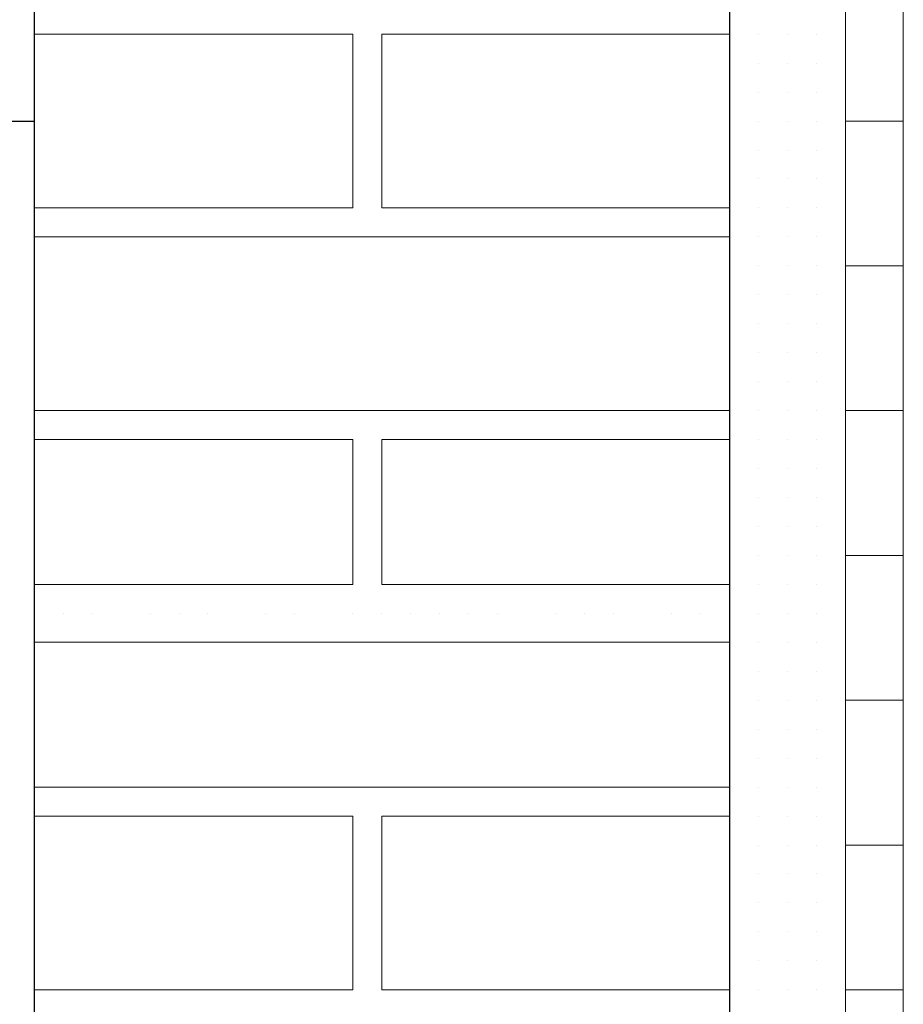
# Model space of a CAD drawing. Header units: metres. Extents: x 5.7 to 89.8, y 4 to 63.5.
# Tile 469 of 475: x 72.926 to 73.22, y 53.32 to 53.647. Entities that reach past the tile are written whole.
import ezdxf

# ---------------------------------------------------------------- set-up
doc = ezdxf.new("R2010")
doc.units = ezdxf.units.M
doc.header["$MEASUREMENT"] = 0
for name, color, linetype in [('PDF17_hatch-borshi', 7, 'Continuous'), ('PDF17_kaff', 7, 'Continuous'), ('PDF17_wall', 7, 'Continuous')]:
    doc.layers.add(name, color=color, linetype=linetype)

msp = doc.modelspace()

# ---------------------------------------------------------------- linework, layer by layer
at = {"layer": 'PDF17_hatch-borshi', "lineweight": 18}
for points in [[(72.93066, 53.58479), (73.0366, 53.58479), (73.0366, 53.64257), (72.93066, 53.64257)], [(73.16181, 53.58479), (73.04623, 53.58479), (73.04623, 53.64257), (73.16181, 53.64257)], [(73.16181, 53.64257), (73.16181, 53.64257)], [(73.16181, 53.64257), (73.16181, 53.64257)], [(73.16181, 53.64257), (73.16181, 53.64257)], [(73.16181, 53.64257), (73.16181, 53.64257)], [(73.17144, 53.64257), (73.17144, 53.64257)], [(73.17144, 53.64257), (73.17144, 53.64257)], [(73.17144, 53.64257), (73.17144, 53.64257)], [(73.17144, 53.64257), (73.17144, 53.64257)], [(73.18107, 53.64257), (73.18107, 53.64257)], [(73.18107, 53.64257), (73.18107, 53.64257)], [(73.18107, 53.64257), (73.18107, 53.64257)], [(73.18107, 53.64257), (73.18107, 53.64257)], [(73.1907, 53.64257), (73.1907, 53.64257)], [(73.1907, 53.64257), (73.1907, 53.64257)], [(73.1907, 53.64257), (73.1907, 53.64257)], [(73.16181, 53.63294), (73.16181, 53.63294)], [(73.17144, 53.63294), (73.17144, 53.63294)], [(73.17144, 53.63294), (73.17144, 53.63294)], [(73.17144, 53.63294), (73.17144, 53.63294)], [(73.17144, 53.63294), (73.17144, 53.63294)], [(73.18107, 53.63294), (73.18107, 53.63294)], [(73.18107, 53.63294), (73.18107, 53.63294)], [(73.18107, 53.63294), (73.18107, 53.63294)], [(73.18107, 53.63294), (73.18107, 53.63294)], [(73.1907, 53.63294), (73.1907, 53.63294)], [(73.1907, 53.63294), (73.1907, 53.63294)], [(73.1907, 53.63294), (73.1907, 53.63294)], [(73.1907, 53.63294), (73.1907, 53.63294)], [(73.1907, 53.63294), (73.1907, 53.63294)], [(73.16181, 53.62331), (73.16181, 53.62331)], [(73.16181, 53.62331), (73.16181, 53.62331)], [(73.16181, 53.62331), (73.16181, 53.62331)], [(73.17144, 53.62331), (73.17144, 53.62331)], [(73.17144, 53.62331), (73.17144, 53.62331)], [(73.17144, 53.62331), (73.17144, 53.62331)], [(73.18107, 53.62331), (73.18107, 53.62331)], [(73.18107, 53.62331), (73.18107, 53.62331)], [(73.18107, 53.62331), (73.18107, 53.62331)], [(73.18107, 53.62331), (73.18107, 53.62331)], [(73.1907, 53.62331), (73.1907, 53.62331)], [(73.1907, 53.62331), (73.1907, 53.62331)], [(73.1907, 53.62331), (73.1907, 53.62331)], [(73.20033, 53.62331), (73.20033, 53.62331)], [(72.93066, 53.61368), (72.93066, 53.61368)], [(73.16181, 53.61368), (73.16181, 53.61368)], [(73.16181, 53.61368), (73.16181, 53.61368)], [(73.16181, 53.61368), (73.16181, 53.61368)], [(73.17144, 53.61368), (73.17144, 53.61368)], [(73.17144, 53.61368), (73.17144, 53.61368)], [(73.17144, 53.61368), (73.17144, 53.61368)], [(73.18107, 53.61368), (73.18107, 53.61368)], [(73.18107, 53.61368), (73.18107, 53.61368)], [(73.18107, 53.61368), (73.18107, 53.61368)], [(73.18107, 53.61368), (73.18107, 53.61368)], [(73.1907, 53.61368), (73.1907, 53.61368)], [(73.1907, 53.61368), (73.1907, 53.61368)], [(73.1907, 53.61368), (73.1907, 53.61368)], [(73.1907, 53.61368), (73.1907, 53.61368)], [(73.20033, 53.61368), (73.20033, 53.61368)], [(72.93066, 53.60405), (72.93066, 53.60405)], [(72.93066, 53.60405), (72.93066, 53.60405)], [(73.16181, 53.60405), (73.16181, 53.60405)], [(73.16181, 53.60405), (73.16181, 53.60405)], [(73.17144, 53.60405), (73.17144, 53.60405)], [(73.17144, 53.60405), (73.17144, 53.60405)], [(73.17144, 53.60405), (73.17144, 53.60405)], [(73.17144, 53.60405), (73.17144, 53.60405)], [(73.18107, 53.60405), (73.18107, 53.60405)], [(73.18107, 53.60405), (73.18107, 53.60405)], [(73.18107, 53.60405), (73.18107, 53.60405)], [(73.18107, 53.60405), (73.18107, 53.60405)], [(73.18107, 53.60405), (73.18107, 53.60405)], [(73.1907, 53.60405), (73.1907, 53.60405)], [(73.1907, 53.60405), (73.1907, 53.60405)], [(73.1907, 53.60405), (73.1907, 53.60405)], [(73.20033, 53.60405), (73.20033, 53.60405)], [(72.93066, 53.59442), (72.93066, 53.59442)], [(72.93066, 53.59442), (72.93066, 53.59442)], [(72.93066, 53.59442), (72.93066, 53.59442)], [(72.93066, 53.59442), (72.93066, 53.59442)], [(73.16181, 53.59442), (73.16181, 53.59442)], [(73.16181, 53.59442), (73.16181, 53.59442)], [(73.17144, 53.59442), (73.17144, 53.59442)], [(73.17144, 53.59442), (73.17144, 53.59442)], [(73.17144, 53.59442), (73.17144, 53.59442)], [(73.18107, 53.59442), (73.18107, 53.59442)], [(73.18107, 53.59442), (73.18107, 53.59442)], [(73.1907, 53.59442), (73.1907, 53.59442)], [(73.1907, 53.59442), (73.1907, 53.59442)], [(73.1907, 53.59442), (73.1907, 53.59442)], [(73.1907, 53.59442), (73.1907, 53.59442)], [(72.93066, 53.58479), (72.93066, 53.58479)], [(72.93066, 53.58479), (72.93066, 53.58479)], [(72.93066, 53.58479), (72.93066, 53.58479)], [(73.16181, 53.58479), (73.16181, 53.58479)], [(73.16181, 53.58479), (73.16181, 53.58479)], [(73.17144, 53.58479), (73.17144, 53.58479)], [(73.17144, 53.58479), (73.17144, 53.58479)], [(73.17144, 53.58479), (73.17144, 53.58479)], [(73.17144, 53.58479), (73.17144, 53.58479)], [(73.18107, 53.58479), (73.18107, 53.58479)], [(73.18107, 53.58479), (73.18107, 53.58479)], [(73.18107, 53.58479), (73.18107, 53.58479)], [(73.18107, 53.58479), (73.18107, 53.58479)], [(73.18107, 53.58479), (73.18107, 53.58479)], [(73.1907, 53.58479), (73.1907, 53.58479)], [(73.1907, 53.58479), (73.1907, 53.58479)], [(73.1907, 53.58479), (73.1907, 53.58479)], [(73.20033, 53.58479), (73.20033, 53.58479)], [(73.16181, 53.57516), (72.93066, 53.57516)], [(72.93066, 53.57516), (72.93066, 53.57516)], [(72.93066, 53.57516), (72.93066, 53.57516)], [(73.16181, 53.57516), (73.16181, 53.57516)], [(73.16181, 53.57516), (73.16181, 53.57516)], [(73.16181, 53.57516), (73.16181, 53.57516)], [(73.17144, 53.57516), (73.17144, 53.57516)], [(73.17144, 53.57516), (73.17144, 53.57516)], [(73.17144, 53.57516), (73.17144, 53.57516)], [(73.17144, 53.57516), (73.17144, 53.57516)], [(73.18107, 53.57516), (73.18107, 53.57516)], [(73.18107, 53.57516), (73.18107, 53.57516)], [(73.18107, 53.57516), (73.18107, 53.57516)], [(73.1907, 53.57516), (73.1907, 53.57516)], [(73.1907, 53.57516), (73.1907, 53.57516)], [(73.1907, 53.57516), (73.1907, 53.57516)], [(73.1907, 53.57516), (73.1907, 53.57516)], [(73.20033, 53.57516), (73.20033, 53.57516)], [(72.93066, 53.56552), (72.93066, 53.56552)], [(72.93066, 53.56552), (72.93066, 53.56552)], [(72.93066, 53.56552), (72.93066, 53.56552)], [(72.93066, 53.56552), (72.93066, 53.56552)], [(73.16181, 53.56552), (73.16181, 53.56552)], [(73.16181, 53.56552), (73.16181, 53.56552)], [(73.17144, 53.56552), (73.17144, 53.56552)], [(73.17144, 53.56552), (73.17144, 53.56552)], [(73.17144, 53.56552), (73.17144, 53.56552)], [(73.18107, 53.56552), (73.18107, 53.56552)], [(73.18107, 53.56552), (73.18107, 53.56552)], [(73.18107, 53.56552), (73.18107, 53.56552)], [(73.1907, 53.56552), (73.1907, 53.56552)], [(73.1907, 53.56552), (73.1907, 53.56552)], [(73.1907, 53.56552), (73.1907, 53.56552)], [(72.93066, 53.55589), (72.93066, 53.55589)], [(72.93066, 53.55589), (72.93066, 53.55589)], [(73.16181, 53.55589), (73.16181, 53.55589)], [(73.16181, 53.55589), (73.16181, 53.55589)], [(73.16181, 53.55589), (73.16181, 53.55589)], [(73.17144, 53.55589), (73.17144, 53.55589)], [(73.17144, 53.55589), (73.17144, 53.55589)], [(73.17144, 53.55589), (73.17144, 53.55589)], [(73.17144, 53.55589), (73.17144, 53.55589)], [(73.18107, 53.55589), (73.18107, 53.55589)], [(73.18107, 53.55589), (73.18107, 53.55589)], [(73.18107, 53.55589), (73.18107, 53.55589)], [(73.18107, 53.55589), (73.18107, 53.55589)], [(73.1907, 53.55589), (73.1907, 53.55589)], [(73.1907, 53.55589), (73.1907, 53.55589)], [(73.1907, 53.55589), (73.1907, 53.55589)], [(73.1907, 53.55589), (73.1907, 53.55589)], [(73.1907, 53.55589), (73.1907, 53.55589)], [(72.93066, 53.54626), (72.93066, 53.54626)], [(72.93066, 53.54626), (72.93066, 53.54626)], [(72.93066, 53.54626), (72.93066, 53.54626)], [(72.93066, 53.54626), (72.93066, 53.54626)], [(73.16181, 53.54626), (73.16181, 53.54626)], [(73.16181, 53.54626), (73.16181, 53.54626)], [(73.17144, 53.54626), (73.17144, 53.54626)], [(73.17144, 53.54626), (73.17144, 53.54626)], [(73.17144, 53.54626), (73.17144, 53.54626)], [(73.18107, 53.54626), (73.18107, 53.54626)], [(73.18107, 53.54626), (73.18107, 53.54626)], [(73.18107, 53.54626), (73.18107, 53.54626)], [(73.1907, 53.54626), (73.1907, 53.54626)], [(73.1907, 53.54626), (73.1907, 53.54626)], [(73.1907, 53.54626), (73.1907, 53.54626)], [(73.20033, 53.54626), (73.20033, 53.54626)], [(72.93066, 53.53663), (72.93066, 53.53663)], [(72.93066, 53.53663), (72.93066, 53.53663)], [(73.16181, 53.53663), (73.16181, 53.53663)], [(73.16181, 53.53663), (73.16181, 53.53663)], [(73.17144, 53.53663), (73.17144, 53.53663)], [(73.17144, 53.53663), (73.17144, 53.53663)], [(73.17144, 53.53663), (73.17144, 53.53663)], [(73.17144, 53.53663), (73.17144, 53.53663)], [(73.18107, 53.53663), (73.18107, 53.53663)], [(73.18107, 53.53663), (73.18107, 53.53663)], [(73.18107, 53.53663), (73.18107, 53.53663)], [(73.1907, 53.53663), (73.1907, 53.53663)], [(73.1907, 53.53663), (73.1907, 53.53663)], [(73.1907, 53.53663), (73.1907, 53.53663)], [(73.1907, 53.53663), (73.1907, 53.53663)], [(73.1907, 53.53663), (73.1907, 53.53663)], [(72.93066, 53.527), (72.93066, 53.527)], [(72.93066, 53.527), (72.93066, 53.527)], [(72.93066, 53.527), (72.93066, 53.527)], [(73.16181, 53.527), (73.16181, 53.527)], [(73.16181, 53.527), (73.16181, 53.527)], [(73.17144, 53.527), (73.17144, 53.527)], [(73.17144, 53.527), (73.17144, 53.527)], [(73.17144, 53.527), (73.17144, 53.527)], [(73.18107, 53.527), (73.18107, 53.527)], [(73.18107, 53.527), (73.18107, 53.527)], [(73.18107, 53.527), (73.18107, 53.527)], [(73.1907, 53.527), (73.1907, 53.527)], [(73.1907, 53.527), (73.1907, 53.527)], [(73.16181, 53.51737), (72.93066, 53.51737)], [(72.93066, 53.51737), (72.93066, 53.51737)], [(72.93066, 53.51737), (72.93066, 53.51737)], [(72.94029, 53.51737), (72.94029, 53.51737)], [(72.94029, 53.51737), (72.94029, 53.51737)], [(72.94992, 53.51737), (72.94992, 53.51737)], [(72.95955, 53.51737), (72.95955, 53.51737)], [(72.97881, 53.51737), (72.97881, 53.51737)], [(72.98844, 53.51737), (72.98844, 53.51737)], [(73.00771, 53.51737), (73.00771, 53.51737)], [(73.01734, 53.51737), (73.01734, 53.51737)], [(73.01734, 53.51737), (73.01734, 53.51737)], [(73.02697, 53.51737), (73.02697, 53.51737)], [(73.0366, 53.51737), (73.0366, 53.51737)], [(73.04623, 53.51737), (73.04623, 53.51737)], [(73.04623, 53.51737), (73.04623, 53.51737)], [(73.05586, 53.51737), (73.05586, 53.51737)], [(73.05586, 53.51737), (73.05586, 53.51737)], [(73.06549, 53.51737), (73.06549, 53.51737)], [(73.07512, 53.51737), (73.07512, 53.51737)], [(73.08476, 53.51737), (73.08476, 53.51737)], [(73.09439, 53.51737), (73.09439, 53.51737)], [(73.11365, 53.51737), (73.11365, 53.51737)], [(73.12328, 53.51737), (73.12328, 53.51737)], [(73.14254, 53.51737), (73.14254, 53.51737)], [(73.15217, 53.51737), (73.15217, 53.51737)], [(73.16181, 53.51737), (73.16181, 53.51737)], [(73.16181, 53.51737), (73.16181, 53.51737)], [(73.16181, 53.51737), (73.16181, 53.51737)], [(73.16181, 53.51737), (73.16181, 53.51737)], [(73.17144, 53.51737), (73.17144, 53.51737)], [(73.17144, 53.51737), (73.17144, 53.51737)], [(73.17144, 53.51737), (73.17144, 53.51737)], [(73.17144, 53.51737), (73.17144, 53.51737)], [(73.18107, 53.51737), (73.18107, 53.51737)], [(73.18107, 53.51737), (73.18107, 53.51737)], [(73.18107, 53.51737), (73.18107, 53.51737)], [(73.1907, 53.51737), (73.1907, 53.51737)], [(73.1907, 53.51737), (73.1907, 53.51737)], [(73.1907, 53.51737), (73.1907, 53.51737)], [(73.1907, 53.51737), (73.1907, 53.51737)], [(72.93066, 53.45958), (73.0366, 53.45958), (73.0366, 53.50774), (72.93066, 53.50774)], [(72.93066, 53.50774), (72.93066, 53.50774)], [(72.93066, 53.50774), (72.93066, 53.50774)], [(72.95955, 53.50774), (72.95955, 53.50774)], [(72.98844, 53.50774), (72.98844, 53.50774)], [(72.98844, 53.50774), (72.98844, 53.50774)], [(72.99808, 53.50774), (72.99808, 53.50774)], [(73.00771, 53.50774), (73.00771, 53.50774)], [(73.01734, 53.50774), (73.01734, 53.50774)], [(73.01734, 53.50774), (73.01734, 53.50774)], [(73.0366, 53.50774), (73.0366, 53.50774)], [(73.16181, 53.50774), (73.04623, 53.50774), (73.04623, 53.45958), (73.16181, 53.45958)], [(73.04623, 53.50774), (73.04623, 53.50774)], [(73.06549, 53.50774), (73.06549, 53.50774)], [(73.06549, 53.50774), (73.06549, 53.50774)], [(73.09439, 53.50774), (73.09439, 53.50774)], [(73.11365, 53.50774), (73.11365, 53.50774)], [(73.12328, 53.50774), (73.12328, 53.50774)], [(73.13291, 53.50774), (73.13291, 53.50774)], [(73.15217, 53.50774), (73.15217, 53.50774)], [(73.15217, 53.50774), (73.15217, 53.50774)], [(73.15217, 53.50774), (73.15217, 53.50774)], [(73.16181, 53.50774), (73.16181, 53.50774)], [(73.16181, 53.50774), (73.16181, 53.50774)], [(73.17144, 53.50774), (73.17144, 53.50774)], [(73.17144, 53.50774), (73.17144, 53.50774)], [(73.17144, 53.50774), (73.17144, 53.50774)], [(73.17144, 53.50774), (73.17144, 53.50774)], [(73.18107, 53.50774), (73.18107, 53.50774)], [(73.18107, 53.50774), (73.18107, 53.50774)], [(73.18107, 53.50774), (73.18107, 53.50774)], [(73.18107, 53.50774), (73.18107, 53.50774)], [(73.1907, 53.50774), (73.1907, 53.50774)], [(73.1907, 53.50774), (73.1907, 53.50774)], [(73.1907, 53.50774), (73.1907, 53.50774)], [(73.20033, 53.50774), (73.20033, 53.50774)], [(72.93066, 53.49811), (72.93066, 53.49811)], [(73.04623, 53.49811), (73.04623, 53.49811)], [(73.16181, 53.49811), (73.16181, 53.49811)], [(73.16181, 53.49811), (73.16181, 53.49811)], [(73.16181, 53.49811), (73.16181, 53.49811)], [(73.17144, 53.49811), (73.17144, 53.49811)], [(73.17144, 53.49811), (73.17144, 53.49811)], [(73.17144, 53.49811), (73.17144, 53.49811)], [(73.17144, 53.49811), (73.17144, 53.49811)], [(73.17144, 53.49811), (73.17144, 53.49811)], [(73.18107, 53.49811), (73.18107, 53.49811)], [(73.18107, 53.49811), (73.18107, 53.49811)], [(73.18107, 53.49811), (73.18107, 53.49811)], [(73.1907, 53.49811), (73.1907, 53.49811)], [(73.1907, 53.49811), (73.1907, 53.49811)], [(73.1907, 53.49811), (73.1907, 53.49811)], [(72.93066, 53.48847), (72.93066, 53.48847)], [(72.93066, 53.48847), (72.93066, 53.48847)], [(72.93066, 53.48847), (72.93066, 53.48847)], [(73.0366, 53.48847), (73.0366, 53.48847)], [(73.0366, 53.48847), (73.0366, 53.48847)], [(73.04623, 53.48847), (73.04623, 53.48847)], [(73.16181, 53.48847), (73.16181, 53.48847)], [(73.16181, 53.48847), (73.16181, 53.48847)], [(73.17144, 53.48847), (73.17144, 53.48847)], [(73.17144, 53.48847), (73.17144, 53.48847)], [(73.17144, 53.48847), (73.17144, 53.48847)], [(73.17144, 53.48847), (73.17144, 53.48847)], [(73.17144, 53.48847), (73.17144, 53.48847)], [(73.18107, 53.48847), (73.18107, 53.48847)], [(73.18107, 53.48847), (73.18107, 53.48847)], [(73.18107, 53.48847), (73.18107, 53.48847)], [(73.18107, 53.48847), (73.18107, 53.48847)], [(73.1907, 53.48847), (73.1907, 53.48847)], [(73.1907, 53.48847), (73.1907, 53.48847)], [(73.1907, 53.48847), (73.1907, 53.48847)], [(73.1907, 53.48847), (73.1907, 53.48847)], [(72.93066, 53.47884), (72.93066, 53.47884)], [(72.93066, 53.47884), (72.93066, 53.47884)], [(73.0366, 53.47884), (73.0366, 53.47884)], [(73.04623, 53.47884), (73.04623, 53.47884)], [(73.04623, 53.47884), (73.04623, 53.47884)], [(73.16181, 53.47884), (73.16181, 53.47884)], [(73.16181, 53.47884), (73.16181, 53.47884)], [(73.17144, 53.47884), (73.17144, 53.47884)], [(73.17144, 53.47884), (73.17144, 53.47884)], [(73.17144, 53.47884), (73.17144, 53.47884)], [(73.18107, 53.47884), (73.18107, 53.47884)], [(73.18107, 53.47884), (73.18107, 53.47884)], [(73.18107, 53.47884), (73.18107, 53.47884)], [(73.18107, 53.47884), (73.18107, 53.47884)], [(73.1907, 53.47884), (73.1907, 53.47884)], [(73.1907, 53.47884), (73.1907, 53.47884)], [(73.1907, 53.47884), (73.1907, 53.47884)], [(73.20033, 53.47884), (73.20033, 53.47884)], [(72.93066, 53.46921), (72.93066, 53.46921)], [(73.17144, 53.46921), (73.17144, 53.46921)], [(73.17144, 53.46921), (73.17144, 53.46921)], [(73.17144, 53.46921), (73.17144, 53.46921)], [(73.18107, 53.46921), (73.18107, 53.46921)], [(73.18107, 53.46921), (73.18107, 53.46921)], [(73.18107, 53.46921), (73.18107, 53.46921)], [(73.1907, 53.46921), (73.1907, 53.46921)], [(73.1907, 53.46921), (73.1907, 53.46921)], [(73.1907, 53.46921), (73.1907, 53.46921)], [(73.1907, 53.46921), (73.1907, 53.46921)], [(73.20033, 53.46921), (73.20033, 53.46921)], [(72.93066, 53.45958), (72.93066, 53.45958)], [(72.93066, 53.45958), (72.93066, 53.45958)], [(72.93066, 53.45958), (72.93066, 53.45958)], [(73.0366, 53.45958), (73.0366, 53.45958)], [(73.04623, 53.45958), (73.04623, 53.45958)], [(73.04623, 53.45958), (73.04623, 53.45958)], [(73.04623, 53.45958), (73.04623, 53.45958)], [(73.16181, 53.45958), (73.16181, 53.45958)], [(73.16181, 53.45958), (73.16181, 53.45958)], [(73.16181, 53.45958), (73.16181, 53.45958)], [(73.17144, 53.45958), (73.17144, 53.45958)], [(73.17144, 53.45958), (73.17144, 53.45958)], [(73.18107, 53.45958), (73.18107, 53.45958)], [(73.18107, 53.45958), (73.18107, 53.45958)], [(73.18107, 53.45958), (73.18107, 53.45958)], [(73.18107, 53.45958), (73.18107, 53.45958)], [(73.1907, 53.45958), (73.1907, 53.45958)], [(73.1907, 53.45958), (73.1907, 53.45958)], [(73.1907, 53.45958), (73.1907, 53.45958)], [(72.93066, 53.44995), (72.93066, 53.44995)], [(72.94029, 53.44995), (72.94029, 53.44995)], [(72.94992, 53.44995), (72.94992, 53.44995)], [(72.94992, 53.44995), (72.94992, 53.44995)], [(72.96918, 53.44995), (72.96918, 53.44995)], [(72.97881, 53.44995), (72.97881, 53.44995)], [(72.97881, 53.44995), (72.97881, 53.44995)], [(72.98844, 53.44995), (72.98844, 53.44995)], [(73.00771, 53.44995), (73.00771, 53.44995)], [(73.00771, 53.44995), (73.00771, 53.44995)], [(73.01734, 53.44995), (73.01734, 53.44995)], [(73.01734, 53.44995), (73.01734, 53.44995)], [(73.0366, 53.44995), (73.0366, 53.44995)], [(73.0366, 53.44995), (73.0366, 53.44995)], [(73.0366, 53.44995), (73.0366, 53.44995)], [(73.04623, 53.44995), (73.04623, 53.44995)], [(73.04623, 53.44995), (73.04623, 53.44995)], [(73.05586, 53.44995), (73.05586, 53.44995)], [(73.05586, 53.44995), (73.05586, 53.44995)], [(73.06549, 53.44995), (73.06549, 53.44995)], [(73.06549, 53.44995), (73.06549, 53.44995)], [(73.07512, 53.44995), (73.07512, 53.44995)], [(73.07512, 53.44995), (73.07512, 53.44995)], [(73.08476, 53.44995), (73.08476, 53.44995)], [(73.08476, 53.44995), (73.08476, 53.44995)], [(73.08476, 53.44995), (73.08476, 53.44995)], [(73.10402, 53.44995), (73.10402, 53.44995)], [(73.11365, 53.44995), (73.11365, 53.44995)], [(73.12328, 53.44995), (73.12328, 53.44995)], [(73.12328, 53.44995), (73.12328, 53.44995)], [(73.14254, 53.44995), (73.14254, 53.44995)], [(73.14254, 53.44995), (73.14254, 53.44995)], [(73.15217, 53.44995), (73.15217, 53.44995)], [(73.16181, 53.44995), (73.16181, 53.44995)], [(73.16181, 53.44995), (73.16181, 53.44995)], [(73.17144, 53.44995), (73.17144, 53.44995)], [(73.17144, 53.44995), (73.17144, 53.44995)], [(73.17144, 53.44995), (73.17144, 53.44995)], [(73.17144, 53.44995), (73.17144, 53.44995)], [(73.18107, 53.44995), (73.18107, 53.44995)], [(73.18107, 53.44995), (73.18107, 53.44995)], [(73.18107, 53.44995), (73.18107, 53.44995)], [(73.18107, 53.44995), (73.18107, 53.44995)], [(73.1907, 53.44995), (73.1907, 53.44995)], [(73.1907, 53.44995), (73.1907, 53.44995)], [(73.1907, 53.44995), (73.1907, 53.44995)], [(73.1907, 53.44995), (73.1907, 53.44995)], [(73.1907, 53.44995), (73.1907, 53.44995)], [(73.20033, 53.44995), (73.20033, 53.44995)], [(72.93066, 53.44032), (73.16181, 53.44032)], [(72.93066, 53.44032), (72.93066, 53.44032)], [(72.93066, 53.44032), (72.93066, 53.44032)], [(72.93066, 53.44032), (72.93066, 53.44032)], [(72.93066, 53.44032), (72.93066, 53.44032)], [(72.94992, 53.44032), (72.94992, 53.44032)], [(72.98844, 53.44032), (72.98844, 53.44032)], [(72.99808, 53.44032), (72.99808, 53.44032)], [(73.00771, 53.44032), (73.00771, 53.44032)], [(73.02697, 53.44032), (73.02697, 53.44032)], [(73.05586, 53.44032), (73.05586, 53.44032)], [(73.11365, 53.44032), (73.11365, 53.44032)], [(73.13291, 53.44032), (73.13291, 53.44032)], [(73.15217, 53.44032), (73.15217, 53.44032)], [(73.16181, 53.44032), (73.16181, 53.44032)], [(73.16181, 53.44032), (73.16181, 53.44032)], [(73.17144, 53.44032), (73.17144, 53.44032)], [(73.17144, 53.44032), (73.17144, 53.44032)], [(73.18107, 53.44032), (73.18107, 53.44032)], [(73.18107, 53.44032), (73.18107, 53.44032)], [(73.18107, 53.44032), (73.18107, 53.44032)], [(73.1907, 53.44032), (73.1907, 53.44032)], [(73.1907, 53.44032), (73.1907, 53.44032)], [(73.1907, 53.44032), (73.1907, 53.44032)], [(72.93066, 53.43069), (72.93066, 53.43069)], [(72.93066, 53.43069), (72.93066, 53.43069)], [(73.16181, 53.43069), (73.16181, 53.43069)], [(73.17144, 53.43069), (73.17144, 53.43069)], [(73.17144, 53.43069), (73.17144, 53.43069)], [(73.17144, 53.43069), (73.17144, 53.43069)], [(73.17144, 53.43069), (73.17144, 53.43069)], [(73.17144, 53.43069), (73.17144, 53.43069)], [(73.18107, 53.43069), (73.18107, 53.43069)], [(73.18107, 53.43069), (73.18107, 53.43069)], [(73.18107, 53.43069), (73.18107, 53.43069)], [(73.18107, 53.43069), (73.18107, 53.43069)], [(73.1907, 53.43069), (73.1907, 53.43069)], [(73.1907, 53.43069), (73.1907, 53.43069)], [(73.1907, 53.43069), (73.1907, 53.43069)], [(72.93066, 53.42106), (72.93066, 53.42106)], [(72.93066, 53.42106), (72.93066, 53.42106)], [(72.93066, 53.42106), (72.93066, 53.42106)], [(73.16181, 53.42106), (73.16181, 53.42106)], [(73.16181, 53.42106), (73.16181, 53.42106)], [(73.16181, 53.42106), (73.16181, 53.42106)], [(73.17144, 53.42106), (73.17144, 53.42106)], [(73.17144, 53.42106), (73.17144, 53.42106)], [(73.17144, 53.42106), (73.17144, 53.42106)], [(73.17144, 53.42106), (73.17144, 53.42106)], [(73.18107, 53.42106), (73.18107, 53.42106)], [(73.18107, 53.42106), (73.18107, 53.42106)], [(73.18107, 53.42106), (73.18107, 53.42106)], [(73.18107, 53.42106), (73.18107, 53.42106)], [(73.18107, 53.42106), (73.18107, 53.42106)], [(73.1907, 53.42106), (73.1907, 53.42106)], [(73.1907, 53.42106), (73.1907, 53.42106)], [(73.1907, 53.42106), (73.1907, 53.42106)], [(73.1907, 53.42106), (73.1907, 53.42106)], [(73.20033, 53.42106), (73.20033, 53.42106)], [(72.93066, 53.41142), (72.93066, 53.41142)], [(73.16181, 53.41142), (73.16181, 53.41142)], [(73.17144, 53.41142), (73.17144, 53.41142)], [(73.17144, 53.41142), (73.17144, 53.41142)], [(73.18107, 53.41142), (73.18107, 53.41142)], [(73.18107, 53.41142), (73.18107, 53.41142)], [(73.18107, 53.41142), (73.18107, 53.41142)], [(73.1907, 53.41142), (73.1907, 53.41142)], [(73.1907, 53.41142), (73.1907, 53.41142)], [(73.1907, 53.41142), (73.1907, 53.41142)], [(73.1907, 53.41142), (73.1907, 53.41142)], [(72.93066, 53.40179), (72.93066, 53.40179)], [(72.93066, 53.40179), (72.93066, 53.40179)], [(72.93066, 53.40179), (72.93066, 53.40179)], [(73.16181, 53.40179), (73.16181, 53.40179)], [(73.16181, 53.40179), (73.16181, 53.40179)], [(73.16181, 53.40179), (73.16181, 53.40179)], [(73.16181, 53.40179), (73.16181, 53.40179)], [(73.17144, 53.40179), (73.17144, 53.40179)], [(73.17144, 53.40179), (73.17144, 53.40179)], [(73.17144, 53.40179), (73.17144, 53.40179)], [(73.17144, 53.40179), (73.17144, 53.40179)], [(73.18107, 53.40179), (73.18107, 53.40179)], [(73.18107, 53.40179), (73.18107, 53.40179)], [(73.18107, 53.40179), (73.18107, 53.40179)], [(73.18107, 53.40179), (73.18107, 53.40179)], [(73.1907, 53.40179), (73.1907, 53.40179)], [(73.1907, 53.40179), (73.1907, 53.40179)], [(73.1907, 53.40179), (73.1907, 53.40179)], [(73.16181, 53.39216), (72.93066, 53.39216)], [(72.93066, 53.39216), (72.93066, 53.39216)], [(72.93066, 53.39216), (72.93066, 53.39216)], [(72.93066, 53.39216), (72.93066, 53.39216)], [(73.02697, 53.39216), (73.02697, 53.39216)], [(73.05586, 53.39216), (73.05586, 53.39216)], [(73.05586, 53.39216), (73.05586, 53.39216)], [(73.06549, 53.39216), (73.06549, 53.39216)], [(73.07512, 53.39216), (73.07512, 53.39216)], [(73.09439, 53.39216), (73.09439, 53.39216)], [(73.12328, 53.39216), (73.12328, 53.39216)], [(73.14254, 53.39216), (73.14254, 53.39216)], [(73.16181, 53.39216), (73.16181, 53.39216)], [(73.16181, 53.39216), (73.16181, 53.39216)], [(73.17144, 53.39216), (73.17144, 53.39216)], [(73.17144, 53.39216), (73.17144, 53.39216)], [(73.17144, 53.39216), (73.17144, 53.39216)], [(73.17144, 53.39216), (73.17144, 53.39216)], [(73.18107, 53.39216), (73.18107, 53.39216)], [(73.18107, 53.39216), (73.18107, 53.39216)], [(73.18107, 53.39216), (73.18107, 53.39216)], [(73.1907, 53.39216), (73.1907, 53.39216)], [(73.1907, 53.39216), (73.1907, 53.39216)], [(73.1907, 53.39216), (73.1907, 53.39216)], [(73.1907, 53.39216), (73.1907, 53.39216)], [(72.93066, 53.32474), (73.0366, 53.32474), (73.0366, 53.38253), (72.93066, 53.38253)], [(72.93066, 53.38253), (72.93066, 53.38253)], [(72.93066, 53.38253), (72.93066, 53.38253)], [(72.93066, 53.38253), (72.93066, 53.38253)], [(72.94029, 53.38253), (72.94029, 53.38253)], [(72.94029, 53.38253), (72.94029, 53.38253)], [(72.94992, 53.38253), (72.94992, 53.38253)], [(72.95955, 53.38253), (72.95955, 53.38253)], [(72.95955, 53.38253), (72.95955, 53.38253)], [(72.97881, 53.38253), (72.97881, 53.38253)], [(72.98844, 53.38253), (72.98844, 53.38253)], [(72.98844, 53.38253), (72.98844, 53.38253)], [(72.98844, 53.38253), (72.98844, 53.38253)], [(72.99808, 53.38253), (72.99808, 53.38253)], [(73.00771, 53.38253), (73.00771, 53.38253)], [(73.00771, 53.38253), (73.00771, 53.38253)], [(73.01734, 53.38253), (73.01734, 53.38253)], [(73.01734, 53.38253), (73.01734, 53.38253)], [(73.01734, 53.38253), (73.01734, 53.38253)], [(73.0366, 53.38253), (73.0366, 53.38253)], [(73.0366, 53.38253), (73.0366, 53.38253)], [(73.16181, 53.32474), (73.04623, 53.32474), (73.04623, 53.38253), (73.16181, 53.38253)], [(73.04623, 53.38253), (73.04623, 53.38253)], [(73.04623, 53.38253), (73.04623, 53.38253)], [(73.04623, 53.38253), (73.04623, 53.38253)], [(73.06549, 53.38253), (73.06549, 53.38253)], [(73.06549, 53.38253), (73.06549, 53.38253)], [(73.08476, 53.38253), (73.08476, 53.38253)], [(73.09439, 53.38253), (73.09439, 53.38253)], [(73.11365, 53.38253), (73.11365, 53.38253)], [(73.11365, 53.38253), (73.11365, 53.38253)], [(73.12328, 53.38253), (73.12328, 53.38253)], [(73.13291, 53.38253), (73.13291, 53.38253)], [(73.15217, 53.38253), (73.15217, 53.38253)], [(73.15217, 53.38253), (73.15217, 53.38253)], [(73.15217, 53.38253), (73.15217, 53.38253)], [(73.16181, 53.38253), (73.16181, 53.38253)], [(73.16181, 53.38253), (73.16181, 53.38253)], [(73.16181, 53.38253), (73.16181, 53.38253)], [(73.17144, 53.38253), (73.17144, 53.38253)], [(73.17144, 53.38253), (73.17144, 53.38253)], [(73.17144, 53.38253), (73.17144, 53.38253)], [(73.17144, 53.38253), (73.17144, 53.38253)], [(73.18107, 53.38253), (73.18107, 53.38253)], [(73.18107, 53.38253), (73.18107, 53.38253)], [(73.18107, 53.38253), (73.18107, 53.38253)], [(73.18107, 53.38253), (73.18107, 53.38253)], [(73.1907, 53.38253), (73.1907, 53.38253)], [(73.1907, 53.38253), (73.1907, 53.38253)], [(73.1907, 53.38253), (73.1907, 53.38253)], [(73.1907, 53.38253), (73.1907, 53.38253)], [(72.93066, 53.3729), (72.93066, 53.3729)], [(72.93066, 53.3729), (72.93066, 53.3729)], [(72.93066, 53.3729), (72.93066, 53.3729)], [(73.16181, 53.3729), (73.16181, 53.3729)], [(73.16181, 53.3729), (73.16181, 53.3729)], [(73.17144, 53.3729), (73.17144, 53.3729)], [(73.17144, 53.3729), (73.17144, 53.3729)], [(73.17144, 53.3729), (73.17144, 53.3729)], [(73.17144, 53.3729), (73.17144, 53.3729)], [(73.18107, 53.3729), (73.18107, 53.3729)], [(73.18107, 53.3729), (73.18107, 53.3729)], [(73.1907, 53.3729), (73.1907, 53.3729)], [(73.1907, 53.3729), (73.1907, 53.3729)], [(73.1907, 53.3729), (73.1907, 53.3729)], [(72.93066, 53.36327), (72.93066, 53.36327)], [(72.93066, 53.36327), (72.93066, 53.36327)], [(73.0366, 53.36327), (73.0366, 53.36327)], [(73.0366, 53.36327), (73.0366, 53.36327)], [(73.04623, 53.36327), (73.04623, 53.36327)], [(73.04623, 53.36327), (73.04623, 53.36327)], [(73.16181, 53.36327), (73.16181, 53.36327)], [(73.16181, 53.36327), (73.16181, 53.36327)], [(73.16181, 53.36327), (73.16181, 53.36327)], [(73.16181, 53.36327), (73.16181, 53.36327)], [(73.17144, 53.36327), (73.17144, 53.36327)], [(73.17144, 53.36327), (73.17144, 53.36327)], [(73.17144, 53.36327), (73.17144, 53.36327)], [(73.17144, 53.36327), (73.17144, 53.36327)], [(73.18107, 53.36327), (73.18107, 53.36327)], [(73.18107, 53.36327), (73.18107, 53.36327)], [(73.18107, 53.36327), (73.18107, 53.36327)], [(73.18107, 53.36327), (73.18107, 53.36327)], [(73.1907, 53.36327), (73.1907, 53.36327)], [(73.1907, 53.36327), (73.1907, 53.36327)], [(73.1907, 53.36327), (73.1907, 53.36327)], [(73.1907, 53.36327), (73.1907, 53.36327)], [(72.93066, 53.35364), (72.93066, 53.35364)], [(72.93066, 53.35364), (72.93066, 53.35364)], [(72.93066, 53.35364), (72.93066, 53.35364)], [(73.0366, 53.35364), (73.0366, 53.35364)], [(73.16181, 53.35364), (73.16181, 53.35364)], [(73.16181, 53.35364), (73.16181, 53.35364)], [(73.17144, 53.35364), (73.17144, 53.35364)], [(73.17144, 53.35364), (73.17144, 53.35364)], [(73.17144, 53.35364), (73.17144, 53.35364)], [(73.17144, 53.35364), (73.17144, 53.35364)], [(73.17144, 53.35364), (73.17144, 53.35364)], [(73.18107, 53.35364), (73.18107, 53.35364)], [(73.18107, 53.35364), (73.18107, 53.35364)], [(73.18107, 53.35364), (73.18107, 53.35364)], [(73.18107, 53.35364), (73.18107, 53.35364)], [(73.1907, 53.35364), (73.1907, 53.35364)], [(73.1907, 53.35364), (73.1907, 53.35364)], [(73.1907, 53.35364), (73.1907, 53.35364)], [(73.1907, 53.35364), (73.1907, 53.35364)], [(72.93066, 53.34401), (72.93066, 53.34401)], [(72.93066, 53.34401), (72.93066, 53.34401)], [(73.04623, 53.34401), (73.04623, 53.34401)], [(73.04623, 53.34401), (73.04623, 53.34401)], [(73.16181, 53.34401), (73.16181, 53.34401)], [(73.16181, 53.34401), (73.16181, 53.34401)], [(73.17144, 53.34401), (73.17144, 53.34401)], [(73.17144, 53.34401), (73.17144, 53.34401)], [(73.18107, 53.34401), (73.18107, 53.34401)], [(73.18107, 53.34401), (73.18107, 53.34401)], [(73.18107, 53.34401), (73.18107, 53.34401)], [(73.1907, 53.34401), (73.1907, 53.34401)], [(73.1907, 53.34401), (73.1907, 53.34401)], [(72.93066, 53.33438), (72.93066, 53.33438)], [(72.93066, 53.33438), (72.93066, 53.33438)], [(72.93066, 53.33438), (72.93066, 53.33438)], [(73.0366, 53.33438), (73.0366, 53.33438)], [(73.04623, 53.33438), (73.04623, 53.33438)], [(73.16181, 53.33438), (73.16181, 53.33438)], [(73.16181, 53.33438), (73.16181, 53.33438)], [(73.16181, 53.33438), (73.16181, 53.33438)], [(73.17144, 53.33438), (73.17144, 53.33438)], [(73.17144, 53.33438), (73.17144, 53.33438)], [(73.17144, 53.33438), (73.17144, 53.33438)], [(73.17144, 53.33438), (73.17144, 53.33438)], [(73.17144, 53.33438), (73.17144, 53.33438)], [(73.18107, 53.33438), (73.18107, 53.33438)], [(73.18107, 53.33438), (73.18107, 53.33438)], [(73.18107, 53.33438), (73.18107, 53.33438)], [(73.18107, 53.33438), (73.18107, 53.33438)], [(73.18107, 53.33438), (73.18107, 53.33438)], [(73.1907, 53.33438), (73.1907, 53.33438)], [(73.1907, 53.33438), (73.1907, 53.33438)], [(73.1907, 53.33438), (73.1907, 53.33438)], [(73.1907, 53.33438), (73.1907, 53.33438)], [(73.20033, 53.33438), (73.20033, 53.33438)], [(72.93066, 53.32474), (72.93066, 53.32474)], [(72.93066, 53.32474), (72.93066, 53.32474)], [(72.94992, 53.32474), (72.94992, 53.32474)], [(72.96918, 53.32474), (72.96918, 53.32474)], [(72.97881, 53.32474), (72.97881, 53.32474)], [(72.98844, 53.32474), (72.98844, 53.32474)], [(73.00771, 53.32474), (73.00771, 53.32474)], [(73.01734, 53.32474), (73.01734, 53.32474)], [(73.0366, 53.32474), (73.0366, 53.32474)], [(73.04623, 53.32474), (73.04623, 53.32474)], [(73.04623, 53.32474), (73.04623, 53.32474)], [(73.04623, 53.32474), (73.04623, 53.32474)], [(73.05586, 53.32474), (73.05586, 53.32474)], [(73.05586, 53.32474), (73.05586, 53.32474)], [(73.06549, 53.32474), (73.06549, 53.32474)], [(73.07512, 53.32474), (73.07512, 53.32474)], [(73.07512, 53.32474), (73.07512, 53.32474)], [(73.08476, 53.32474), (73.08476, 53.32474)], [(73.08476, 53.32474), (73.08476, 53.32474)], [(73.10402, 53.32474), (73.10402, 53.32474)], [(73.12328, 53.32474), (73.12328, 53.32474)], [(73.12328, 53.32474), (73.12328, 53.32474)], [(73.14254, 53.32474), (73.14254, 53.32474)], [(73.15217, 53.32474), (73.15217, 53.32474)], [(73.16181, 53.32474), (73.16181, 53.32474)], [(73.16181, 53.32474), (73.16181, 53.32474)], [(73.16181, 53.32474), (73.16181, 53.32474)], [(73.17144, 53.32474), (73.17144, 53.32474)], [(73.17144, 53.32474), (73.17144, 53.32474)], [(73.17144, 53.32474), (73.17144, 53.32474)], [(73.18107, 53.32474), (73.18107, 53.32474)], [(73.18107, 53.32474), (73.18107, 53.32474)], [(73.18107, 53.32474), (73.18107, 53.32474)], [(73.1907, 53.32474), (73.1907, 53.32474)], [(73.1907, 53.32474), (73.1907, 53.32474)], [(73.1907, 53.32474), (73.1907, 53.32474)], [(73.20033, 53.32474), (73.20033, 53.32474)]]:
    msp.add_lwpolyline(points, dxfattribs=at)
at = {"layer": 'PDF17_kaff', "lineweight": 20}
for points in [[(73.20033, 54.19155), (73.20033, 53.04544)], [(73.20033, 53.85446), (73.21959, 53.85446), (73.21959, 53.8063), (73.20033, 53.8063), (73.21959, 53.8063), (73.21959, 53.75815), (73.20033, 53.75815), (73.21959, 53.75815), (73.21959, 53.70999), (73.20033, 53.70999), (73.21959, 53.70999), (73.21959, 53.66184), (73.20033, 53.66184), (73.21959, 53.66184), (73.21959, 53.61368), (73.20033, 53.61368)], [(73.21959, 53.27659), (73.21959, 53.32474), (73.20033, 53.32474), (73.21959, 53.32474), (73.21959, 53.3729), (73.20033, 53.3729), (73.21959, 53.3729), (73.21959, 53.42106), (73.20033, 53.42106), (73.21959, 53.42106), (73.21959, 53.46921), (73.20033, 53.46921), (73.21959, 53.46921), (73.21959, 53.51737), (73.20033, 53.51737), (73.21959, 53.51737), (73.21959, 53.56552), (73.20033, 53.56552), (73.21959, 53.56552), (73.21959, 53.61368), (73.20033, 53.61368), (73.21959, 53.61368)], [(73.20996, 53.61368), (73.20996, 53.61368)], [(73.20996, 53.56552), (73.20996, 53.56552)], [(73.20996, 53.51737), (73.20996, 53.51737)], [(73.20996, 53.46921), (73.20996, 53.46921)], [(73.20996, 53.42106), (73.20996, 53.42106)], [(73.20996, 53.3729), (73.20996, 53.3729)], [(73.20996, 53.32474), (73.20996, 53.32474)]]:
    msp.add_lwpolyline(points, dxfattribs=at)
at = {"layer": 'PDF17_wall', "lineweight": 25}
for points in [[(72.93066, 54.23971), (72.93066, 53.08396), (73.16181, 53.08396)], [(73.16181, 54.20118), (73.16181, 53.04544)], [(71.10073, 53.61368), (72.93066, 53.61368)]]:
    msp.add_lwpolyline(points, dxfattribs=at)

doc.saveas('drawing.dxf')
